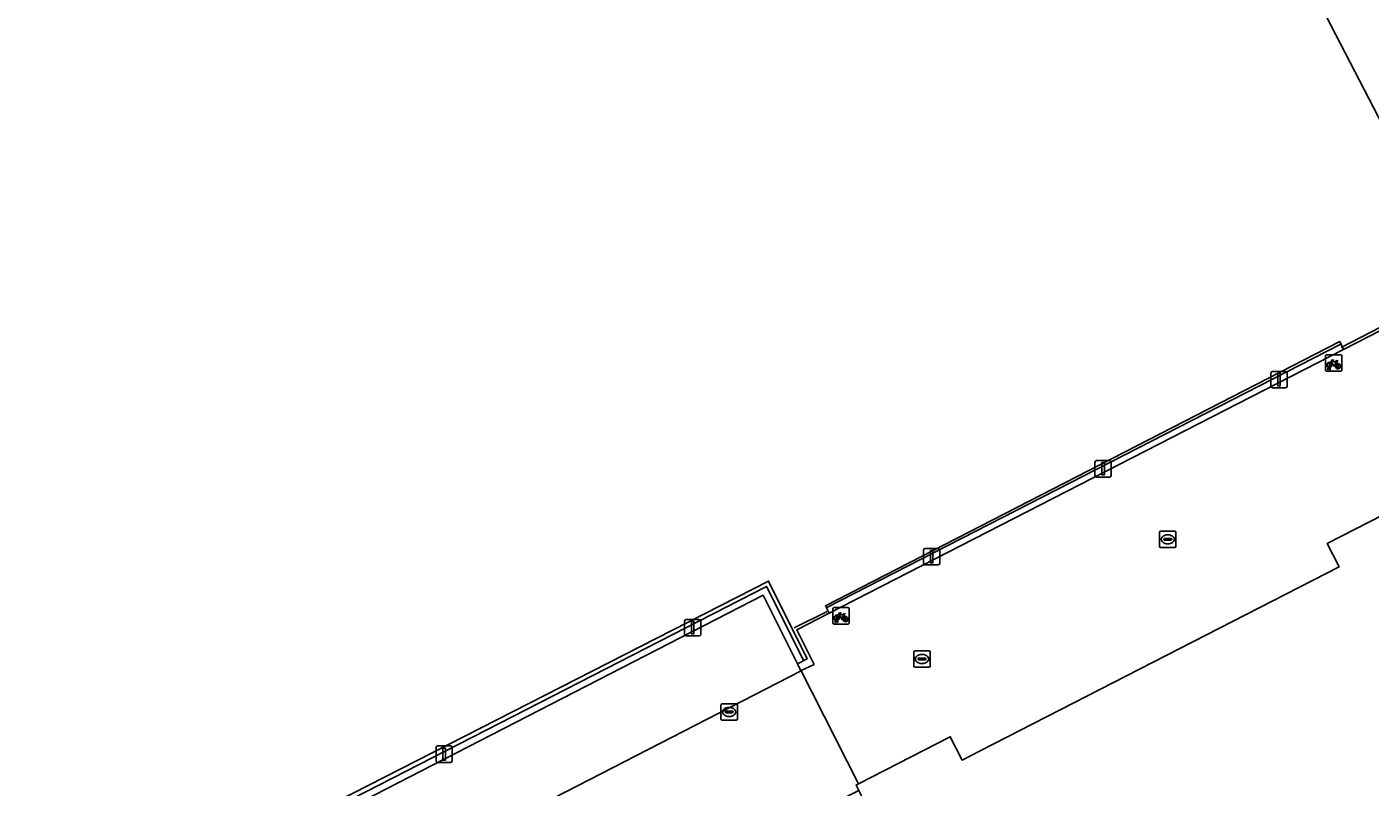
# Model space of a CAD drawing. Extents: x 158455 to 159797, y 387218 to 388672.
# Drawn here: x 159095.6 to 159177.5, y 387633.9 to 387680.3 of the extents above; entities that cross this region are included whole.
import ezdxf

# ---------------------------------------------------------------- set-up
doc = ezdxf.new("R2010")
doc.units = 0
for name, color, linetype in [('IMGEO_Fietsenrek', 7, 'Continuous'), ('IMGEO_Groenvoorziening', 7, 'Continuous'), ('IMGEO_Haag', 7, 'Continuous'), ('IMGEO_Hek', 7, 'Continuous'), ('IMGEO_Kolk', 7, 'Continuous'), ('IMGEO_Lichtmast', 7, 'Continuous'), ('IMGEO_Pand', 7, 'Continuous'), ('IMGEO_Parkeervlak_open', 7, 'Continuous'), ('IMGEO_Rijbaan_lokaal_open', 7, 'Continuous'), ('IMGEO_Voetpad_open', 7, 'Continuous')]:
    doc.layers.add(name, color=color, linetype=linetype)

msp = doc.modelspace()

# ---------------------------------------------------------------- linework, layer by layer
at = {"layer": 'IMGEO_Fietsenrek'}
for p, q in [((159174.753, 387659.371), (159174.753, 387660.212)), ((159174.753, 387660.212), (159174.753, 387659.371)), ((159174.828, 387660.296), (159175.669, 387660.296)), ((159175.669, 387660.296), (159174.828, 387660.296)), ((159175.44, 387659.845), (159175.476, 387659.75)), ((159175.753, 387660.221), (159175.753, 387659.38)), ((159175.753, 387659.38), (159175.753, 387660.221)), ((159175.678, 387659.296), (159174.837, 387659.296)), ((159174.837, 387659.296), (159175.678, 387659.296)), ((159174.88, 387659.38), (159174.919, 387659.54)), ((159174.914, 387659.38), (159174.88, 387659.38)), ((159174.949, 387659.528), (159174.914, 387659.38)), ((159174.991, 387659.552), (159174.99, 387659.556)), ((159175.032, 387659.38), (159174.998, 387659.522)), ((159175.022, 387659.563), (159175.023, 387659.556)), ((159175.03, 387659.526), (159175.065, 387659.38)), ((159175.065, 387659.38), (159175.032, 387659.38)), ((159144.739, 387643.951), (159144.739, 387644.792)), ((159144.739, 387644.792), (159144.739, 387643.951)), ((159144.814, 387644.876), (159145.655, 387644.876)), ((159145.655, 387644.876), (159144.814, 387644.876)), ((159144.977, 387644.132), (159144.976, 387644.136)), ((159145.008, 387644.143), (159145.009, 387644.136)), ((159145.426, 387644.425), (159145.462, 387644.33)), ((159145.739, 387644.801), (159145.739, 387643.96)), ((159145.739, 387643.96), (159145.739, 387644.801)), ((159145.664, 387643.876), (159144.823, 387643.876)), ((159144.823, 387643.876), (159145.664, 387643.876)), ((159144.866, 387643.96), (159144.905, 387644.12)), ((159144.9, 387643.96), (159144.866, 387643.96)), ((159144.935, 387644.108), (159144.9, 387643.96)), ((159145.018, 387643.96), (159144.984, 387644.102)), ((159145.016, 387644.106), (159145.051, 387643.96)), ((159145.051, 387643.96), (159145.018, 387643.96))]:
    msp.add_line(p, q, dxfattribs=at)
for points in [[(159175.087, 387659.77), (159175.035, 387659.68), (159174.995, 387659.655), (159174.996, 387659.702), (159175.051, 387659.796)], [(159175.066, 387659.822), (159175.161, 387659.986), (159175.247, 387659.972), (159175.249, 387659.963), (159175.193, 387659.952), (159175.166, 387659.907), (159175.422, 387659.866)], [(159175.362, 387659.578), (159175.312, 387659.578), (159175.121, 387659.829), (159175.102, 387659.797)], [(159175.409, 387659.841), (159175.152, 387659.882), (159175.135, 387659.853), (159175.302, 387659.633), (159175.409, 387659.841)], [(159175.457, 387659.743), (159175.427, 387659.82), (159175.318, 387659.602), (159175.361, 387659.602)], [(159175.391, 387659.602), (159175.511, 387659.601), (159175.467, 387659.715)], [(159175.487, 387659.722), (159175.542, 387659.577), (159175.392, 387659.577)], [(159175.422, 387659.866), (159175.447, 387659.915), (159175.441, 387659.919), (159175.418, 387659.923), (159175.406, 387659.93), (159175.405, 387659.933), (159175.407, 387659.938), (159175.502, 387659.923), (159175.504, 387659.913), (159175.494, 387659.9), (159175.482, 387659.894), (159175.468, 387659.9), (159175.44, 387659.845)], [(159145.073, 387644.35), (159145.021, 387644.26), (159144.981, 387644.235), (159144.982, 387644.282), (159145.037, 387644.376)], [(159145.052, 387644.402), (159145.147, 387644.566), (159145.233, 387644.552), (159145.235, 387644.543), (159145.179, 387644.532), (159145.152, 387644.487), (159145.408, 387644.446)], [(159145.348, 387644.158), (159145.298, 387644.158), (159145.107, 387644.409), (159145.088, 387644.377)], [(159145.395, 387644.421), (159145.138, 387644.462), (159145.121, 387644.433), (159145.288, 387644.213), (159145.395, 387644.421)], [(159145.443, 387644.323), (159145.413, 387644.4), (159145.304, 387644.182), (159145.347, 387644.182)], [(159145.377, 387644.182), (159145.497, 387644.181), (159145.453, 387644.295)], [(159145.473, 387644.302), (159145.528, 387644.157), (159145.378, 387644.157)], [(159145.408, 387644.446), (159145.433, 387644.495), (159145.427, 387644.499), (159145.404, 387644.503), (159145.392, 387644.51), (159145.391, 387644.513), (159145.393, 387644.518), (159145.488, 387644.503), (159145.49, 387644.493), (159145.48, 387644.48), (159145.468, 387644.474), (159145.454, 387644.48), (159145.426, 387644.425)]]:
    msp.add_lwpolyline(points, dxfattribs=at)
for centre, radius, start, end in [((159174.831, 387660.218), 0.0779, 92.4484, 184.28452), ((159174.831, 387660.218), 0.0779, 92.4484, 184.28452), ((159174.993, 387659.681), 0.159, 62.67661, 242.13685), ((159174.993, 387659.681), 0.129, 63.31916, 238.90302), ((159174.993, 387659.681), 0.129, 283.60429, 43.43025), ((159174.993, 387659.681), 0.159, 283.5766, 46.60424), ((159175.52, 387659.597), 0.159, 113.3408, 178.32165), ((159175.52, 387659.597), 0.159, 187.0065, 105.77075), ((159175.52, 387659.597), 0.129, 113.92302, 177.95563), ((159175.52, 387659.597), 0.129, 188.67146, 104.58832), ((159175.675, 387660.218), 0.0779, 2.4484, 94.28452), ((159175.675, 387660.218), 0.0779, 2.4484, 94.28452), ((159174.831, 387659.374), 0.0779, 182.4484, 274.28452), ((159174.831, 387659.374), 0.0779, 182.4484, 274.28452), ((159174.973, 387659.552), 0.0499, 12.8025, 158.69338), ((159174.993, 387659.681), 0.159, 253.99666, 271.78671), ((159174.973, 387659.552), 0.0174, 12.8025, 163.45023), ((159174.993, 387659.681), 0.129, 253.41502, 269.02044), ((159175.675, 387659.374), 0.0779, 272.4484, 4.28452), ((159175.675, 387659.374), 0.0779, 272.4484, 4.28452), ((159144.817, 387644.798), 0.0779, 92.4484, 184.28452), ((159144.817, 387644.798), 0.0779, 92.4484, 184.28452), ((159144.979, 387644.261), 0.159, 62.67661, 242.13685), ((159144.979, 387644.261), 0.129, 63.31916, 238.90302), ((159144.959, 387644.132), 0.0499, 12.8025, 158.69338), ((159144.959, 387644.132), 0.0174, 12.8025, 163.45023), ((159144.979, 387644.261), 0.129, 253.41502, 269.02044), ((159144.979, 387644.261), 0.129, 283.60429, 43.43025), ((159144.979, 387644.261), 0.159, 283.5766, 46.60424), ((159145.506, 387644.177), 0.159, 113.3408, 178.32165), ((159145.506, 387644.177), 0.159, 187.0065, 105.77075), ((159145.506, 387644.177), 0.129, 113.92302, 177.95563), ((159145.506, 387644.177), 0.129, 188.67146, 104.58832), ((159145.661, 387644.798), 0.0779, 2.4484, 94.28452), ((159145.661, 387644.798), 0.0779, 2.4484, 94.28452), ((159144.817, 387643.954), 0.0779, 182.4484, 274.28452), ((159144.817, 387643.954), 0.0779, 182.4484, 274.28452), ((159144.979, 387644.261), 0.159, 253.99666, 271.78671), ((159145.661, 387643.954), 0.0779, 272.4484, 4.28452), ((159145.661, 387643.954), 0.0779, 272.4484, 4.28452)]:
    msp.add_arc(centre, radius, start, end, dxfattribs=at)
at = {"layer": 'IMGEO_Groenvoorziening'}
msp.add_lwpolyline([(159082.648, 387653.789), (159099.6, 387620.741), (159103.241, 387622.634), (159101.683, 387625.72), (159100.189, 387625.01), (159099.912, 387625.587), (159140.828, 387646.499), (159143.172, 387641.761), (159142.584, 387641.457), (159142.797, 387641.033), (159142.802, 387641.035), (159143.599, 387641.416), (159143.088, 387642.425), (159142.537, 387643.513), (159144.522, 387644.533), (159144.284, 387644.986), (159175.626, 387661.101), (159175.853, 387660.626), (159178.106, 387661.783)], dxfattribs=at)
for points in [[(159175.853, 387660.626), (159175.626, 387661.101), (159144.284, 387644.986), (159144.522, 387644.533)], [(159108.174, 387629.002), (159140.489, 387645.633), (159142.584, 387641.457), (159143.172, 387641.761), (159140.828, 387646.499), (159099.912, 387625.587), (159100.189, 387625.01), (159101.683, 387625.72)]]:
    msp.add_lwpolyline(points, close=True, dxfattribs=at)
at = {"layer": 'IMGEO_Haag'}
for points in [[(159175.853, 387660.626), (159175.626, 387661.101), (159144.284, 387644.986), (159144.522, 387644.533)], [(159108.174, 387629.002), (159140.489, 387645.633), (159142.584, 387641.457), (159143.172, 387641.761), (159140.828, 387646.499), (159099.912, 387625.587), (159100.189, 387625.01), (159101.683, 387625.72)]]:
    msp.add_lwpolyline(points, close=True, dxfattribs=at)
at = {"layer": 'IMGEO_Hek'}
for points in [[(159184.28, 387662.622), (159152.999, 387723.033), (159078.62, 387720.094)], [(159175.718, 387660.736), (159178.113, 387661.973)], [(159144.329, 387644.857), (159175.697, 387660.936)], [(159099.998, 387625.284), (159140.706, 387646.173), (159142.981, 387641.626)], [(159144.398, 387644.649), (159142.375, 387643.637)]]:
    msp.add_lwpolyline(points, dxfattribs=at)
at = {"layer": 'IMGEO_Kolk'}
for p, q in [((159164.648, 387648.615), (159164.648, 387649.467)), ((159164.723, 387649.541), (159165.575, 387649.541)), ((159164.907, 387649.035), (159164.907, 387649.047)), ((159164.95, 387649.084), (159165.348, 387649.084)), ((159165.136, 387649.321), (159165.161, 387649.321)), ((159165.391, 387649.047), (159165.391, 387649.035)), ((159165.649, 387649.467), (159165.649, 387648.615)), ((159165.575, 387648.541), (159164.723, 387648.541)), ((159165.345, 387648.998), (159164.947, 387648.998)), ((159165.159, 387648.761), (159165.134, 387648.761)), ((159149.671, 387641.319), (159149.671, 387642.171)), ((159149.746, 387642.245), (159150.598, 387642.245)), ((159149.93, 387641.739), (159149.93, 387641.751)), ((159150.368, 387641.702), (159149.97, 387641.702)), ((159149.973, 387641.788), (159150.371, 387641.788)), ((159150.159, 387642.025), (159150.184, 387642.025)), ((159150.414, 387641.751), (159150.414, 387641.739)), ((159150.672, 387642.171), (159150.672, 387641.319)), ((159150.598, 387641.245), (159149.746, 387641.245)), ((159150.182, 387641.465), (159150.157, 387641.465)), ((159137.924, 387638.088), (159137.924, 387638.94)), ((159137.999, 387639.014), (159138.851, 387639.014)), ((159138.183, 387638.508), (159138.183, 387638.52)), ((159138.621, 387638.471), (159138.223, 387638.471)), ((159138.226, 387638.557), (159138.624, 387638.557)), ((159138.412, 387638.794), (159138.437, 387638.794)), ((159138.667, 387638.52), (159138.667, 387638.508)), ((159138.925, 387638.94), (159138.925, 387638.088)), ((159138.851, 387638.014), (159137.999, 387638.014)), ((159138.435, 387638.234), (159138.41, 387638.234))]:
    msp.add_line(p, q, dxfattribs=at)
for points in [[(159164.648, 387648.615), (159164.648, 387649.467)], [(159164.723, 387649.541), (159165.575, 387649.541)], [(159165.649, 387649.467), (159165.649, 387648.615)], [(159165.575, 387648.541), (159164.723, 387648.541)], [(159149.671, 387641.319), (159149.671, 387642.171)], [(159149.746, 387642.245), (159150.598, 387642.245)], [(159150.672, 387642.171), (159150.672, 387641.319)], [(159150.598, 387641.245), (159149.746, 387641.245)], [(159137.924, 387638.088), (159137.924, 387638.94)], [(159137.999, 387639.014), (159138.851, 387639.014)], [(159138.925, 387638.94), (159138.925, 387638.088)], [(159138.851, 387638.014), (159137.999, 387638.014)]]:
    msp.add_lwpolyline(points, dxfattribs=at)
for centre, radius, start, end in [((159164.725, 387649.465), 0.0765, 91.55205, 178.44795), ((159164.725, 387649.465), 0.0765, 91.55205, 178.44795), ((159164.947, 387649.044), 0.0403, 85.87752, 175.75265), ((159165.352, 387649.046), 0.0386, 1.73085, 96.63898), ((159165.573, 387649.465), 0.0765, 1.55205, 88.44795), ((159165.573, 387649.465), 0.0765, 1.55205, 88.44795), ((159164.725, 387648.617), 0.0765, 181.55205, 268.44795), ((159164.725, 387648.617), 0.0765, 181.55205, 268.44795), ((159164.944, 387649.034), 0.0366, 178.93798, 274.71019), ((159165.348, 387649.041), 0.043, 264.86636, 352.45326), ((159165.573, 387648.617), 0.0765, 271.55205, 358.44795), ((159165.573, 387648.617), 0.0765, 271.55205, 358.44795), ((159149.748, 387642.169), 0.0765, 91.55205, 178.44795), ((159149.748, 387642.169), 0.0765, 91.55205, 178.44795), ((159149.97, 387641.748), 0.0403, 85.87752, 175.75265), ((159149.967, 387641.738), 0.0366, 178.93798, 274.71019), ((159150.371, 387641.745), 0.043, 264.86636, 352.45326), ((159150.375, 387641.75), 0.0386, 1.73085, 96.63898), ((159150.596, 387642.169), 0.0765, 1.55205, 88.44795), ((159150.596, 387642.169), 0.0765, 1.55205, 88.44795), ((159149.748, 387641.321), 0.0765, 181.55205, 268.44795), ((159149.748, 387641.321), 0.0765, 181.55205, 268.44795), ((159150.596, 387641.321), 0.0765, 271.55205, 358.44795), ((159150.596, 387641.321), 0.0765, 271.55205, 358.44795), ((159138.001, 387638.938), 0.0765, 91.55205, 178.44795), ((159138.001, 387638.938), 0.0765, 91.55205, 178.44795), ((159138.223, 387638.517), 0.0403, 85.87752, 175.75265), ((159138.22, 387638.507), 0.0366, 178.93798, 274.71019), ((159138.624, 387638.514), 0.043, 264.86636, 352.45326), ((159138.628, 387638.519), 0.0386, 1.73085, 96.63898), ((159138.849, 387638.938), 0.0765, 1.55205, 88.44795), ((159138.849, 387638.938), 0.0765, 1.55205, 88.44795), ((159138.001, 387638.09), 0.0765, 181.55205, 268.44795), ((159138.001, 387638.09), 0.0765, 181.55205, 268.44795), ((159138.849, 387638.09), 0.0765, 271.55205, 358.44795), ((159138.849, 387638.09), 0.0765, 271.55205, 358.44795)]:
    msp.add_arc(centre, radius, start, end, dxfattribs=at)
for centre, major_axis, ratio, start_param, end_param in [((159165.135, 387649.041), (-0.387, 0.002), 0.722429, 4.712389, 7.853982), ((159165.16, 387649.041), (-0.39, 0.002), 0.717154, 1.570796, 4.712389), ((159150.158, 387641.745), (-0.387, 0.002), 0.722429, 4.712389, 7.853982), ((159150.183, 387641.745), (-0.39, 0.002), 0.717154, 1.570796, 4.712389), ((159138.411, 387638.514), (-0.387, 0.002), 0.722429, 4.712389, 7.853982), ((159138.436, 387638.514), (-0.39, 0.002), 0.717154, 1.570796, 4.712389)]:
    msp.add_ellipse(centre, major_axis=major_axis, ratio=ratio, start_param=start_param, end_param=end_param, dxfattribs=at)
at = {"layer": 'IMGEO_Lichtmast'}
for p, q in [((159171.433, 387658.382), (159171.433, 387659.182)), ((159171.433, 387659.182), (159171.433, 387658.382)), ((159171.533, 387659.282), (159172.323, 387659.282)), ((159172.323, 387659.282), (159171.533, 387659.282)), ((159172.423, 387659.182), (159172.423, 387658.382)), ((159172.423, 387658.382), (159172.423, 387659.182)), ((159172.323, 387658.282), (159171.533, 387658.282)), ((159171.533, 387658.282), (159172.323, 387658.282)), ((159160.714, 387652.942), (159160.714, 387653.742)), ((159160.714, 387653.742), (159160.714, 387652.942)), ((159160.814, 387653.842), (159161.604, 387653.842)), ((159161.604, 387653.842), (159160.814, 387653.842)), ((159161.704, 387653.742), (159161.704, 387652.942)), ((159161.704, 387652.942), (159161.704, 387653.742)), ((159161.604, 387652.842), (159160.814, 387652.842)), ((159160.814, 387652.842), (159161.604, 387652.842)), ((159150.269, 387647.59), (159150.269, 387648.39)), ((159150.269, 387648.39), (159150.269, 387647.59)), ((159150.369, 387648.49), (159151.159, 387648.49)), ((159151.159, 387648.49), (159150.369, 387648.49)), ((159151.259, 387648.39), (159151.259, 387647.59)), ((159151.259, 387647.59), (159151.259, 387648.39)), ((159151.159, 387647.49), (159150.369, 387647.49)), ((159150.369, 387647.49), (159151.159, 387647.49)), ((159135.807, 387644.157), (159136.597, 387644.157)), ((159136.597, 387644.157), (159135.807, 387644.157)), ((159135.707, 387643.257), (159135.707, 387644.057)), ((159135.707, 387644.057), (159135.707, 387643.257)), ((159136.697, 387644.057), (159136.697, 387643.257)), ((159136.697, 387643.257), (159136.697, 387644.057)), ((159136.597, 387643.157), (159135.807, 387643.157)), ((159135.807, 387643.157), (159136.597, 387643.157)), ((159120.559, 387635.541), (159120.559, 387636.341)), ((159120.559, 387636.341), (159120.559, 387635.541)), ((159120.659, 387636.441), (159121.449, 387636.441)), ((159121.449, 387636.441), (159120.659, 387636.441)), ((159121.549, 387636.341), (159121.549, 387635.541)), ((159121.549, 387635.541), (159121.549, 387636.341)), ((159121.449, 387635.441), (159120.659, 387635.441)), ((159120.659, 387635.441), (159121.449, 387635.441))]:
    msp.add_line(p, q, dxfattribs=at)
for points in [[(159171.853, 387659.157), (159172.003, 387659.157), (159172.003, 387658.407), (159171.853, 387658.407), (159171.853, 387659.157)], [(159161.134, 387653.717), (159161.284, 387653.717), (159161.284, 387652.967), (159161.134, 387652.967), (159161.134, 387653.717)], [(159150.689, 387648.365), (159150.839, 387648.365), (159150.839, 387647.615), (159150.689, 387647.615), (159150.689, 387648.365)], [(159136.127, 387644.032), (159136.277, 387644.032), (159136.277, 387643.282), (159136.127, 387643.282), (159136.127, 387644.032)], [(159120.979, 387636.316), (159121.129, 387636.316), (159121.129, 387635.566), (159120.979, 387635.566), (159120.979, 387636.316)]]:
    msp.add_lwpolyline(points, dxfattribs=at)
for centre, start, end in [((159171.533, 387659.182), 90, 180), ((159171.533, 387659.182), 90, 180), ((159172.323, 387659.182), 0, 90), ((159172.323, 387659.182), 360, 90), ((159171.533, 387658.382), 180, 270), ((159171.533, 387658.382), 180, 270), ((159172.323, 387658.382), 270, 0), ((159172.323, 387658.382), 270, 0), ((159160.814, 387653.742), 90, 180), ((159160.814, 387653.742), 90, 180), ((159161.604, 387653.742), 0, 90), ((159161.604, 387653.742), 360, 90), ((159160.814, 387652.942), 180, 270), ((159160.814, 387652.942), 180, 270), ((159161.604, 387652.942), 270, 0), ((159161.604, 387652.942), 270, 0), ((159150.369, 387648.39), 90, 180), ((159150.369, 387648.39), 90, 180), ((159151.159, 387648.39), 0, 90), ((159151.159, 387648.39), 360, 90), ((159150.369, 387647.59), 180, 270), ((159150.369, 387647.59), 180, 270), ((159151.159, 387647.59), 270, 0), ((159151.159, 387647.59), 270, 0), ((159135.807, 387644.057), 90, 180), ((159135.807, 387644.057), 90, 180), ((159136.597, 387644.057), 0, 90), ((159136.597, 387644.057), 360, 90), ((159135.807, 387643.257), 180, 270), ((159135.807, 387643.257), 180, 270), ((159136.597, 387643.257), 270, 0), ((159136.597, 387643.257), 270, 0), ((159120.659, 387636.341), 90, 180), ((159120.659, 387636.341), 90, 180), ((159121.449, 387636.341), 0, 90), ((159121.449, 387636.341), 360, 90), ((159120.659, 387635.541), 180, 270), ((159120.659, 387635.541), 180, 270), ((159121.449, 387635.541), 270, 0), ((159121.449, 387635.541), 270, 0)]:
    msp.add_arc(centre, 0.1, start, end, dxfattribs=at)
at = {"layer": 'IMGEO_Pand'}
msp.add_lwpolyline([(159243.347, 387534.407), (159215.411, 387588.729), (159212.188, 387595.01), (159189.1, 387640.009), (159187.255, 387643.604), (159182.773, 387652.336), (159182.568, 387652.736), (159174.864, 387648.787), (159175.591, 387647.372), (159153.723, 387636.146), (159152.628, 387635.584), (159151.892, 387637.005), (159146.311, 387634.134), (159146.16, 387634.056), (159146.325, 387633.726), (159149.527, 387627.308), (159164.416, 387598.056), (159147.23, 387589.258), (159159.255, 387565.769), (159165.254, 387557.853), (159172.669, 387543.33)], dxfattribs=at)
at = {"layer": 'IMGEO_Parkeervlak_open'}
msp.add_lwpolyline([(159142.813, 387641.013), (159142.802, 387641.035), (159142.797, 387641.033), (159142.584, 387641.457), (159140.489, 387645.633), (159108.174, 387629.002), (159101.683, 387625.72), (159103.241, 387622.634), (159104.047, 387621.087)], close=True, dxfattribs=at)
at = {"layer": 'IMGEO_Rijbaan_lokaal_open'}
msp.add_lwpolyline([(159126.59, 387623.616), (159142.115, 387631.582), (159142.127, 387631.588), (159146.325, 387633.726), (159146.16, 387634.056), (159146.311, 387634.134), (159142.813, 387641.013), (159104.047, 387621.087), (159100.713, 387619.411), (159100.379, 387619.243), (159103.499, 387613.243), (159103.792, 387613.395), (159104.114, 387613.563), (159104.713, 387612.427), (159109.372, 387614.778), (159110.458, 387612.606), (159144.221, 387546.643), (159155.185, 387549.581), (159155.38, 387548.834), (159157.942, 387549.52), (159157.766, 387550.269), (159158.25, 387550.399), (159121.986, 387621.244)], close=True, dxfattribs=at)
at = {"layer": 'IMGEO_Voetpad_open'}
msp.add_lwpolyline([(159175.591, 387647.372), (159174.864, 387648.787), (159182.568, 387652.736), (159182.773, 387652.336), (159185.611, 387653.792), (159181.921, 387661.102), (159180.659, 387660.421), (159179.201, 387659.635), (159178.665, 387660.686), (159178.106, 387661.783), (159175.853, 387660.626), (159144.522, 387644.533), (159142.537, 387643.513), (159143.088, 387642.425), (159143.599, 387641.416), (159142.802, 387641.035), (159142.813, 387641.013), (159146.311, 387634.134), (159151.892, 387637.005), (159152.628, 387635.584), (159153.723, 387636.146)], close=True, dxfattribs=at)

doc.saveas('drawing.dxf')
